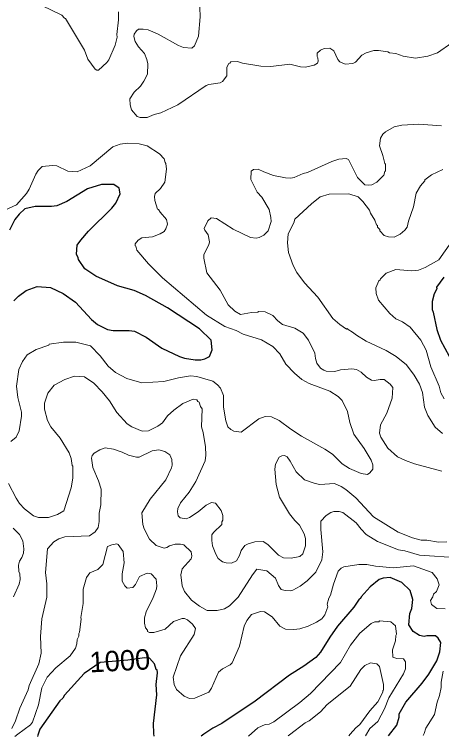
# Model space of a CAD drawing. Extents: x 447.8 to 473.9, y 7733.1 to 7760.8.
# Drawn here: x 460.505 to 462.179, y 7733.113 to 7735.94 of the extents above; entities that cross this region are included whole.
import ezdxf
from ezdxf.enums import TextEntityAlignment as Align

# ---------------------------------------------------------------- set-up
doc = ezdxf.new("R2010")
doc.units = 0
doc.header["$LTSCALE"] = 0.032
doc.layers.add('1', color=7, linetype='Continuous', lineweight=25)
doc.layers.add('2', color=7, linetype='Continuous', lineweight=13)
doc.layers.add('61', color=7, linetype='Continuous')

msp = doc.modelspace()

# ---------------------------------------------------------------- linework, layer by layer
at = {"layer": '1'}
for points in [[(460.5032, 7734.8192), (460.5211, 7734.8365), (460.5511, 7734.8592), (460.5942, 7734.8752), (460.6472, 7734.8705), (460.6965, 7734.847), (460.745, 7734.8141), (460.8076, 7734.7453), (460.8312, 7734.7264), (460.8705, 7734.7071), (460.892, 7734.7021), (460.9546, 7734.7029), (460.9754, 7734.7003), (461.022, 7734.6758), (461.0833, 7734.6335), (461.1522, 7734.6009), (461.1719, 7734.5948), (461.2136, 7734.5883), (461.235, 7734.5883), (461.2518, 7734.5917), (461.2697, 7734.601), (461.2803, 7734.6268), (461.2762, 7734.6646), (461.2302, 7734.7091), (461.1046, 7734.7912), (461.0186, 7734.839), (460.9738, 7734.8591), (460.9085, 7734.8779), (460.8248, 7734.9157), (460.7813, 7734.944), (460.7557, 7734.98), (460.7554, 7734.9871), (460.749, 7735.0008), (460.7515, 7735.0362), (460.7648, 7735.0561), (460.7956, 7735.0918), (460.8863, 7735.1809), (460.9026, 7735.2012), (460.9198, 7735.2378), (460.915, 7735.2597), (460.8951, 7735.2742), (460.8468, 7735.2744), (460.7911, 7735.2566), (460.711, 7735.207), (460.6708, 7735.1911), (460.65, 7735.1879), (460.5867, 7735.1878), (460.5458, 7735.1783), (460.5232, 7735.1577), (460.5065, 7735.1366), (460.4859, 7735.0954)], [(462.1881, 7734.9115), (462.1591, 7734.8717), (462.1597, 7734.8651), (462.15, 7734.8461), (462.1422, 7734.8167), (462.142, 7734.7842), (462.1463, 7734.7743), (462.16, 7734.7069), (462.1744, 7734.6641), (462.208, 7734.6016)], [(461.9714, 7733.116), (462.0041, 7733.1567), (462.0129, 7733.1892), (462.0124, 7733.2014), (462.0386, 7733.2479), (462.1031, 7733.3223), (462.1287, 7733.3565), (462.1597, 7733.4092), (462.1725, 7733.4441), (462.1754, 7733.4804), (462.1654, 7733.4973), (462.1549, 7733.5068), (462.1208, 7733.5069), (462.1102, 7733.504), (462.0925, 7733.5085), (462.068, 7733.5244), (462.0508, 7733.5506), (462.0546, 7733.5943), (462.0626, 7733.614), (462.0659, 7733.6496), (462.056, 7733.685), (462.0232, 7733.7163), (461.9776, 7733.7355), (461.9501, 7733.7331), (461.9341, 7733.7282), (461.899, 7733.6991), (461.8644, 7733.6597), (461.8614, 7733.653), (461.8566, 7733.6509), (461.8354, 7733.6194), (461.7708, 7733.5443), (461.741, 7733.5021), (461.7046, 7733.4431), (461.6868, 7733.4228), (461.639, 7733.3877), (461.5825, 7733.3527), (461.4484, 7733.251), (461.3184, 7733.164), (461.2829, 7733.1462), (461.2468, 7733.1215), (461.2364, 7733.1144)], [(461.0525, 7733.114), (461.0521, 7733.1247), (461.0505, 7733.1632), (461.0632, 7733.2758), (461.0609, 7733.3171), (461.0655, 7733.3623), (461.0639, 7733.3742), (461.0612, 7733.3758), (461.0543, 7733.3973), (461.0341, 7733.4193), (461.0153, 7733.4206), (460.9492, 7733.4115), (460.8411, 7733.4031), (460.7781, 7733.3596), (460.7016, 7733.2751), (460.6955, 7733.2627), (460.683, 7733.2525), (460.6046, 7733.1411), (460.5968, 7733.1183), (460.595, 7733.1129)]]:
    msp.add_lwpolyline(points, dxfattribs=at)
at = {"layer": '2'}
for points in [[(461.2331, 7735.9303), (461.2315, 7735.9677), (461.2347, 7735.9743), (461.235, 7735.9976), (461.2471, 7736.0062), (461.2646, 7736.0102)], [(460.9126, 7735.9508), (460.9125, 7735.9194), (460.9062, 7735.8611), (460.9075, 7735.8506), (460.8994, 7735.8197), (460.8756, 7735.7627), (460.8679, 7735.7517), (460.835, 7735.722), (460.8287, 7735.7218), (460.8216, 7735.7263), (460.7934, 7735.7652), (460.7793, 7735.7997), (460.7055, 7735.9244), (460.7008, 7735.9256), (460.6909, 7735.9367), (460.6123, 7735.9747)], [(462.2188, 7735.8288), (462.1632, 7735.79), (462.1248, 7735.7771), (462.0771, 7735.7691), (462.028, 7735.7771), (461.9991, 7735.7867), (461.9747, 7735.7897), (461.9684, 7735.7939), (461.9321, 7735.7994), (461.913, 7735.7994), (461.8838, 7735.7897), (461.867, 7735.7804), (461.8412, 7735.7526), (461.8313, 7735.7474), (461.801, 7735.7458), (461.7797, 7735.7542), (461.7719, 7735.7631), (461.757, 7735.7972), (461.741, 7735.8075), (461.7182, 7735.806), (461.7047, 7735.8003), (461.6911, 7735.7884), (461.6909, 7735.7749), (461.694, 7735.7707), (461.6957, 7735.7573), (461.6924, 7735.7498), (461.6793, 7735.741), (461.6458, 7735.7338), (461.6256, 7735.7354), (461.5841, 7735.745), (461.5103, 7735.7365), (461.4701, 7735.737), (461.3993, 7735.7495), (461.3793, 7735.7554), (461.3538, 7735.7542), (461.3498, 7735.749), (461.3454, 7735.748), (461.3374, 7735.7334), (461.3371, 7735.6992), (461.3199, 7735.6779), (461.3119, 7735.6719), (461.2668, 7735.6659), (461.2567, 7735.6614), (461.146, 7735.5859), (461.0795, 7735.5552), (461.0531, 7735.5481), (461.0253, 7735.5363), (460.9985, 7735.5363), (460.9856, 7735.5403), (460.9642, 7735.5665), (460.959, 7735.5866), (460.9575, 7735.6092), (460.9749, 7735.6357), (460.9989, 7735.659), (461.0122, 7735.6782), (461.0263, 7735.7066), (461.0279, 7735.7468), (461.0246, 7735.7636), (461.0143, 7735.7872), (460.9917, 7735.8126), (460.9784, 7735.8345), (460.9735, 7735.8537), (460.975, 7735.8634), (460.9837, 7735.8761), (460.9915, 7735.882), (461.0103, 7735.8828), (461.0292, 7735.8797), (461.0678, 7735.8622), (461.148, 7735.8179), (461.1674, 7735.8112), (461.1999, 7735.8084), (461.2105, 7735.8166), (461.2268, 7735.8543), (461.2331, 7735.9303)], [(461.4877, 7734.7751), (461.4612, 7734.7774), (461.4589, 7734.7743), (461.4342, 7734.7735), (461.3913, 7734.7647), (461.3691, 7734.7784), (461.3424, 7734.8029), (461.3108, 7734.8607), (461.259, 7734.9287), (461.2476, 7734.986), (461.2477, 7735.0004), (461.2675, 7735.0376), (461.2692, 7735.0492), (461.2645, 7735.0777), (461.2508, 7735.0958), (461.2493, 7735.102), (461.2629, 7735.1317), (461.2763, 7735.1435), (461.2976, 7735.1411), (461.3623, 7735.0994), (461.4306, 7735.0661), (461.4528, 7735.0638), (461.4646, 7735.0663), (461.4825, 7735.0755), (461.4992, 7735.0933), (461.5112, 7735.1291), (461.5104, 7735.1445), (461.5028, 7735.1763), (461.4742, 7735.2242), (461.4564, 7735.2442), (461.431, 7735.2939), (461.4322, 7735.3266), (461.4422, 7735.3323), (461.4605, 7735.3345), (461.4819, 7735.3232), (461.5198, 7735.309), (461.5676, 7735.3002), (461.5881, 7735.2993), (461.6016, 7735.3017), (461.636, 7735.3168), (461.6541, 7735.3215), (461.7488, 7735.3646), (461.7769, 7735.3739), (461.8047, 7735.3755), (461.8142, 7735.3721), (461.8494, 7735.3012), (461.8787, 7735.2726), (461.8944, 7735.2712), (461.9058, 7735.2735), (461.9249, 7735.2832), (461.9529, 7735.3106), (461.9563, 7735.3256), (461.9593, 7735.3276), (461.9593, 7735.3543), (461.9562, 7735.3565), (461.9489, 7735.3874), (461.9354, 7735.4256), (461.9395, 7735.4551), (461.9483, 7735.4716), (461.9591, 7735.4806), (461.9936, 7735.5003), (462.0226, 7735.507), (462.0896, 7735.5101), (462.179, 7735.5037)], [(460.4655, 7735.1728), (460.513, 7735.1949), (460.5523, 7735.2383), (460.563, 7735.2561), (460.5888, 7735.314), (460.5986, 7735.3284), (460.6144, 7735.344), (460.6544, 7735.3488), (460.672, 7735.3473), (460.7146, 7735.326), (460.7514, 7735.3242), (460.8022, 7735.3467), (460.8903, 7735.4213), (460.9189, 7735.4315), (460.9478, 7735.4355), (460.9934, 7735.4338), (461.025, 7735.425), (461.0731, 7735.3944), (461.0921, 7735.3742), (461.0953, 7735.3597), (461.0984, 7735.3567), (461.1008, 7735.3345), (461.0951, 7735.2834), (461.0779, 7735.2589), (461.0569, 7735.239), (461.0537, 7735.2271), (461.0552, 7735.2115), (461.0664, 7735.177), (461.0698, 7735.1762), (461.0761, 7735.1656), (461.1015, 7735.1376), (461.1048, 7735.1194), (461.0984, 7735.1), (461.0917, 7735.0899), (461.0763, 7735.0806), (461.0468, 7735.0692), (461.0043, 7735.0652), (460.9901, 7735.0563), (460.9783, 7735.0416), (460.9783, 7735.0343), (460.9814, 7735.0327), (460.9847, 7735.0165), (461.0311, 7734.9634), (461.0857, 7734.9091), (461.2575, 7734.762), (461.3297, 7734.718), (461.3739, 7734.7024), (461.4018, 7734.6883), (461.4736, 7734.666), (461.5172, 7734.6393), (461.5447, 7734.611), (461.5693, 7734.5712), (461.602, 7734.5361), (461.631, 7734.5108), (461.6605, 7734.4948), (461.7416, 7734.4647), (461.7737, 7734.4438), (461.7895, 7734.4284), (461.8097, 7734.3852), (461.8196, 7734.3419), (461.8347, 7734.2967), (461.8756, 7734.2403), (461.9029, 7734.1954), (461.9096, 7734.1767), (461.9096, 7734.1598), (461.8983, 7734.1452), (461.888, 7734.1391), (461.8632, 7734.1426), (461.8181, 7734.1619), (461.7897, 7734.1808), (461.7512, 7734.2177), (461.7219, 7734.2382), (461.6305, 7734.2887), (461.5885, 7734.3158), (461.5428, 7734.3501), (461.5129, 7734.3651), (461.4877, 7734.3654), (461.4632, 7734.3563), (461.3931, 7734.3046), (461.3654, 7734.3084)], [(462.1839, 7735.3329), (462.1392, 7735.3123), (462.1135, 7735.2929), (462.113, 7735.2886), (462.0959, 7735.2686), (462.0796, 7735.2406), (462.0694, 7735.1861), (462.0494, 7735.13), (462.0443, 7735.107), (462.0355, 7735.0957), (462.0165, 7735.0795), (461.9937, 7735.0686), (461.971, 7735.0692), (461.9538, 7735.0742), (461.9372, 7735.0923), (461.9367, 7735.0975), (461.9284, 7735.1073), (461.9272, 7735.114), (461.9235, 7735.1161), (461.9175, 7735.1343), (461.9006, 7735.162), (461.8968, 7735.1742), (461.8702, 7735.2082), (461.8518, 7735.2262), (461.8158, 7735.2374), (461.7378, 7735.2359), (461.7037, 7735.2258), (461.6693, 7735.1985), (461.6036, 7735.1388), (461.5999, 7735.1239), (461.5774, 7735.0807), (461.5747, 7735.0453), (461.5787, 7735.0075), (461.5968, 7734.9569), (461.612, 7734.9299), (461.6419, 7734.8896), (461.6935, 7734.8332), (461.7523, 7734.7497), (461.78, 7734.7256), (461.8059, 7734.7084), (461.8096, 7734.7105), (461.8124, 7734.7059), (461.8301, 7734.6964), (461.8454, 7734.684), (461.8838, 7734.6614), (461.962, 7734.6247), (462.0013, 7734.6001), (462.0409, 7734.5677), (462.0712, 7734.5271), (462.0924, 7734.4929), (462.1036, 7734.4592), (462.1117, 7734.4028), (462.1244, 7734.3697), (462.1544, 7734.3243), (462.1831, 7734.2992)], [(462.1887, 7734.4344), (462.176, 7734.4589), (462.1694, 7734.4849), (462.137, 7734.5606), (462.1181, 7734.6259), (462.0976, 7734.6651), (462.0553, 7734.7159), (462.0256, 7734.7364), (461.9994, 7734.7483), (461.9757, 7734.7692), (461.932, 7734.8218), (461.9226, 7734.8472), (461.9218, 7734.8701), (461.9325, 7734.8964), (461.9383, 7734.9008), (461.939, 7734.9054), (461.9614, 7734.927), (461.9994, 7734.9417), (462.0629, 7734.9362), (462.0885, 7734.9392), (462.1143, 7734.9495), (462.1679, 7734.979), (462.2179, 7735.0502)], [(461.6365, 7734.6922), (461.6037, 7734.7116), (461.5554, 7734.7254), (461.537, 7734.7407), (461.5183, 7734.7616), (461.4877, 7734.7751)], [(462.1803, 7734.1523), (462.0732, 7734.1799), (462.037, 7734.1929), (462.0058, 7734.2084), (461.9687, 7734.2415), (461.9413, 7734.2843), (461.9354, 7734.3006), (461.9399, 7734.3335), (461.9641, 7734.3783), (461.9852, 7734.4375), (461.9882, 7734.4789), (461.9772, 7734.4927), (461.9537, 7734.5103), (461.938, 7734.5113), (461.9145, 7734.5065), (461.9045, 7734.5083), (461.8846, 7734.5197), (461.8634, 7734.5393), (461.845, 7734.5499), (461.8279, 7734.5522), (461.7825, 7734.5482), (461.7606, 7734.5419), (461.727, 7734.5435), (461.7171, 7734.5466), (461.7047, 7734.5552), (461.6901, 7734.5741), (461.6843, 7734.5933), (461.682, 7734.6138), (461.6575, 7734.6646), (461.6365, 7734.6922)], [(461.3245, 7734.4477), (461.3125, 7734.4768), (461.3014, 7734.4902), (461.2832, 7734.5041), (461.2196, 7734.5219), (461.1947, 7734.525), (461.1481, 7734.5177), (461.0904, 7734.5026), (461.004, 7734.4978), (460.9454, 7734.514), (460.9008, 7734.5382), (460.8719, 7734.5624), (460.8406, 7734.6033), (460.8036, 7734.643), (460.7458, 7734.6572), (460.6974, 7734.6564), (460.6419, 7734.6484), (460.6401, 7734.6451), (460.5905, 7734.6285), (460.5549, 7734.6072), (460.5367, 7734.5813), (460.5231, 7734.5493), (460.5134, 7734.4846), (460.5182, 7734.4397), (460.5324, 7734.3826), (460.5325, 7734.3665), (460.5244, 7734.3098), (460.5116, 7734.2854), (460.4916, 7734.2674)], [(460.6742, 7733.9826), (460.6993, 7733.9971), (460.7282, 7734.086), (460.7345, 7734.1238), (460.7345, 7734.1716), (460.7314, 7734.1734), (460.7281, 7734.2011), (460.72, 7734.2238), (460.6841, 7734.2807), (460.6485, 7734.3248), (460.6352, 7734.3502), (460.6233, 7734.3948), (460.6232, 7734.4175), (460.6356, 7734.457), (460.6603, 7734.4883), (460.7025, 7734.5104), (460.74, 7734.5234), (460.7797, 7734.5216), (460.8159, 7734.4966), (460.8496, 7734.4619), (460.8772, 7734.4268), (460.9059, 7734.3809), (460.9467, 7734.3368), (460.9647, 7734.3248), (461.0052, 7734.3086), (461.0304, 7734.3094), (461.0677, 7734.3281), (461.0848, 7734.3415), (461.1047, 7734.3684), (461.1296, 7734.3911), (461.1652, 7734.4164), (461.2059, 7734.4343), (461.2203, 7734.431), (461.2234, 7734.425), (461.2297, 7734.4216), (461.2346, 7734.4053), (461.2411, 7734.3961), (461.2388, 7734.3258), (461.2451, 7734.3037), (461.2539, 7734.2476), (461.2556, 7734.2139), (461.2523, 7734.1916), (461.2165, 7734.1116), (461.19, 7734.0699), (461.1556, 7734.0282), (461.1452, 7734.0062), (461.1436, 7733.993), (461.1466, 7733.977), (461.1546, 7733.9688), (461.1787, 7733.9648), (461.1917, 7733.9704), (461.2248, 7733.9921), (461.2559, 7734.0193), (461.278, 7734.0287), (461.2932, 7734.0262), (461.3149, 7733.9975), (461.3213, 7733.9783), (461.3213, 7733.9594), (461.3182, 7733.9539), (461.3177, 7733.9427), (461.2849, 7733.9122), (461.2783, 7733.9027), (461.2781, 7733.8802), (461.2814, 7733.8593), (461.2939, 7733.8263), (461.3041, 7733.8095), (461.321, 7733.7973), (461.3343, 7733.7928), (461.3559, 7733.7916), (461.3758, 7733.8003), (461.387, 7733.8213), (461.3931, 7733.8414), (461.4085, 7733.8602), (461.421, 7733.8677), (461.4476, 7733.8748), (461.48, 7733.8763), (461.4979, 7733.8642), (461.5399, 7733.823), (461.5589, 7733.8127), (461.5901, 7733.8107), (461.623, 7733.8173), (461.6347, 7733.8276), (461.6459, 7733.8593), (461.6452, 7733.8882), (461.6407, 7733.9067), (461.6217, 7733.9401), (461.6038, 7733.958), (461.5827, 7733.9853), (461.5442, 7734.0505), (461.5314, 7734.0998), (461.525, 7734.1599), (461.5286, 7734.1798), (461.5428, 7734.206), (461.5535, 7734.2121), (461.5634, 7734.2137)], [(461.3654, 7734.3084), (461.3529, 7734.3143), (461.3419, 7734.3259), (461.3338, 7734.3483), (461.3247, 7734.4026), (461.3245, 7734.4477)], [(460.495, 7733.1449), (460.5096, 7733.1742), (460.5263, 7733.2235), (460.5597, 7733.2951), (460.5629, 7733.3126), (460.6009, 7733.3979), (460.6103, 7733.4396), (460.608, 7733.5044), (460.6128, 7733.573), (460.6319, 7733.6589), (460.632, 7733.7113), (460.6272, 7733.7555), (460.6352, 7733.8481), (460.6598, 7733.8752), (460.6791, 7733.8872), (460.7027, 7733.8943), (460.7992, 7733.8981), (460.8222, 7733.9144), (460.8338, 7733.9312), (460.8371, 7733.9552), (460.8372, 7733.9879), (460.8436, 7734.0203), (460.8451, 7734.0809), (460.8347, 7734.1137), (460.8119, 7734.1663), (460.8076, 7734.2025), (460.8099, 7734.2137), (460.8182, 7734.2221), (460.8394, 7734.2351), (460.8613, 7734.2436), (460.8937, 7734.2376), (460.9279, 7734.2262), (460.9517, 7734.2145), (460.9839, 7734.206), (460.9939, 7734.206), (461.0455, 7734.2315), (461.071, 7734.2347), (461.0946, 7734.2286), (461.1146, 7734.2161), (461.1218, 7734.1972), (461.1233, 7734.1754), (461.1209, 7734.1642), (461.0983, 7734.1182), (461.0369, 7734.0419), (461.0042, 7733.9889), (461.0089, 7733.9424), (461.014, 7733.9259), (461.035, 7733.8856), (461.0607, 7733.8602), (461.0924, 7733.8509), (461.1025, 7733.8525), (461.1132, 7733.8589), (461.1353, 7733.866), (461.1565, 7733.866), (461.1686, 7733.8628), (461.1977, 7733.8364), (461.2003, 7733.8194), (461.1976, 7733.8089), (461.1628, 7733.77), (461.1571, 7733.7463), (461.1625, 7733.7032), (461.1721, 7733.6804), (461.1987, 7733.6463), (461.23, 7733.6233), (461.261, 7733.6067), (461.2994, 7733.6061), (461.3287, 7733.6133), (461.3485, 7733.6244), (461.3824, 7733.6579), (461.4376, 7733.7456), (461.4555, 7733.7682), (461.4948, 7733.7611), (461.5281, 7733.733), (461.5393, 7733.7045), (461.5508, 7733.6885), (461.5656, 7733.6845), (461.5862, 7733.6834), (461.5965, 7733.6859), (461.6249, 7733.7015)], [(461.5634, 7734.2137), (461.5734, 7734.2078), (461.5862, 7734.1905), (461.609, 7734.1488), (461.6414, 7734.1173), (461.6836, 7734.103)], [(460.4825, 7734.1036), (460.5114, 7734.0462), (460.5253, 7734.0254)], [(461.6836, 7734.103), (461.7023, 7734.1002), (461.7587, 7734.1033), (461.7849, 7734.092), (461.8036, 7734.0802), (461.8426, 7734.0478), (461.9122, 7733.9734), (462.0087, 7733.9135), (462.0646, 7733.8904), (462.0985, 7733.8822), (462.1209, 7733.8821), (462.1674, 7733.8741), (462.1995, 7733.8749)], [(460.5253, 7734.0254), (460.5443, 7734.0042), (460.5801, 7733.9773), (460.5996, 7733.9698), (460.6384, 7733.9699), (460.6742, 7733.9826)], [(461.7053, 7733.9234), (461.7063, 7733.9561), (461.7267, 7733.9788), (461.7444, 7733.9902), (461.7564, 7733.9936), (461.7782, 7733.9935), (461.7921, 7733.9895), (461.8447, 7733.9494), (461.8633, 7733.9245), (461.8831, 7733.9041), (461.9279, 7733.877), (462.0097, 7733.8443), (462.0355, 7733.8404), (462.0926, 7733.8224), (462.2476, 7733.8131)], [(460.5018, 7733.6596), (460.5243, 7733.7099), (460.5276, 7733.7281), (460.5261, 7733.7503), (460.5221, 7733.7586), (460.5214, 7733.7833), (460.5247, 7733.799), (460.534, 7733.8137), (460.5405, 7733.8309), (460.5421, 7733.8471), (460.5381, 7733.8789), (460.5255, 7733.9035), (460.4997, 7733.9285)], [(461.6249, 7733.7015), (461.6518, 7733.722), (461.6858, 7733.7569), (461.71, 7733.8051), (461.7142, 7733.8362), (461.7053, 7733.9234)], [(460.5073, 7733.1127), (460.519, 7733.1215), (460.568, 7733.1584), (460.5765, 7733.1686), (460.5993, 7733.2367), (460.613, 7733.3041), (460.6332, 7733.3448), (460.6677, 7733.3824), (460.7233, 7733.4292), (460.744, 7733.4588), (460.7497, 7733.4759), (460.7507, 7733.493), (460.757, 7733.5056), (460.7571, 7733.5157), (460.7602, 7733.5218), (460.7665, 7733.5727), (460.7651, 7733.5792), (460.7746, 7733.6337), (460.7747, 7733.6897), (460.788, 7733.7358), (460.8012, 7733.7541), (460.832, 7733.7665), (460.852, 7733.7869), (460.87, 7733.857), (460.8868, 7733.8636), (460.9061, 7733.8667), (460.9123, 7733.8652), (460.9309, 7733.8372), (460.9357, 7733.7932), (460.927, 7733.7497), (460.927, 7733.7213), (460.9374, 7733.7034), (460.9471, 7733.6943), (460.9692, 7733.6962), (460.9802, 7733.7087), (460.9958, 7733.7391), (461.0248, 7733.7521), (461.0405, 7733.7497), (461.06, 7733.7295), (461.0631, 7733.7032), (461.0615, 7733.691), (461.0494, 7733.6573), (461.0213, 7733.6009), (461.0149, 7733.578), (461.0144, 7733.5563), (461.0184, 7733.5386), (461.0262, 7733.5294), (461.0266, 7733.5246), (461.0348, 7733.5204), (461.0508, 7733.5198), (461.0961, 7733.5333), (461.129, 7733.5637), (461.1623, 7733.575), (461.1719, 7733.575), (461.1834, 7733.5702), (461.2028, 7733.5532), (461.2142, 7733.5352), (461.2095, 7733.5129), (461.1559, 7733.4294), (461.1275, 7733.3452), (461.1307, 7733.3171), (461.1408, 7733.2964), (461.1705, 7733.2706), (461.1915, 7733.2617), (461.2118, 7733.2628), (461.2671, 7733.2869), (461.278, 7733.3018), (461.3053, 7733.3647), (461.3204, 7733.3781), (461.3509, 7733.394), (461.358, 7733.4009), (461.3871, 7733.4661), (461.406, 7733.5448), (461.4152, 7733.5671), (461.4336, 7733.591), (461.4697, 7733.6022), (461.4857, 7733.6016), (461.5152, 7733.5816), (461.5448, 7733.545), (461.5678, 7733.5333), (461.6006, 7733.5319), (461.623, 7733.5351), (461.656, 7733.5453), (461.6887, 7733.56), (461.7102, 7733.5737), (461.7216, 7733.5894), (461.7331, 7733.6203), (461.7311, 7733.6311), (461.7365, 7733.6541), (461.7433, 7733.6668), (461.7555, 7733.7099), (461.7741, 7733.7598), (461.7849, 7733.7718), (461.7965, 7733.7772), (461.8546, 7733.7868)], [(461.8546, 7733.7868), (461.886, 7733.7867), (461.9194, 7733.7804), (461.9903, 7733.7739), (462.0687, 7733.7811), (462.1418, 7733.7554)], [(462.1418, 7733.7554), (462.1621, 7733.7298), (462.1693, 7733.707), (462.1587, 7733.6812), (462.1469, 7733.6701), (462.144, 7733.66), (462.1359, 7733.6453), (462.1389, 7733.6299), (462.1609, 7733.6143), (462.1924, 7733.6125)], [(461.8808, 7733.1158), (461.8982, 7733.1436), (461.9295, 7733.1722), (461.9547, 7733.2219), (461.9721, 7733.2647), (462.0297, 7733.3578), (462.0379, 7733.3783), (462.0379, 7733.4047), (462.0301, 7733.4169), (462.0039, 7733.418), (461.9883, 7733.424), (461.9872, 7733.4529), (461.9978, 7733.4869), (461.9995, 7733.509), (462.0025, 7733.5134), (461.9978, 7733.5468), (461.9807, 7733.5614), (461.9356, 7733.5655), (461.9326, 7733.5623), (461.9178, 7733.5622), (461.9026, 7733.5554), (461.8581, 7733.5179), (461.8225, 7733.4703), (461.7825, 7733.4029), (461.6647, 7733.2811), (461.6229, 7733.2455), (461.5215, 7733.1705), (461.5035, 7733.1616), (461.4881, 7733.1605), (461.4595, 7733.1464), (461.4226, 7733.1148)], [(461.8159, 7733.1157), (461.8208, 7733.1215), (461.8423, 7733.147), (461.8589, 7733.1605), (461.8982, 7733.2132), (461.9287, 7733.2486), (461.9481, 7733.2861), (461.9482, 7733.2925), (461.9512, 7733.2939), (461.9513, 7733.3161), (461.9354, 7733.3872), (461.9254, 7733.398), (461.9004, 7733.4011), (461.8778, 7733.3909), (461.8626, 7733.3758), (461.8201, 7733.31), (461.7312, 7733.2379), (461.7042, 7733.2101), (461.6607, 7733.1746), (461.6448, 7733.166), (461.5835, 7733.1199), (461.5772, 7733.1151)], [(462.1854, 7733.3687), (462.1776, 7733.3253), (462.1773, 7733.3043), (462.1707, 7733.2735), (462.161, 7733.2476), (462.1509, 7733.1991), (462.1176, 7733.146), (462.1101, 7733.1247), (462.1072, 7733.1163)]]:
    msp.add_lwpolyline(points, dxfattribs=at)

# ---------------------------------------------------------------- texts
at = {"layer": '61'}
msp.add_text('1000', height=0.08, rotation=3.014, dxfattribs=at).set_placement((460.9203, 7733.3699), align=Align.CENTER)

doc.saveas('drawing.dxf')
